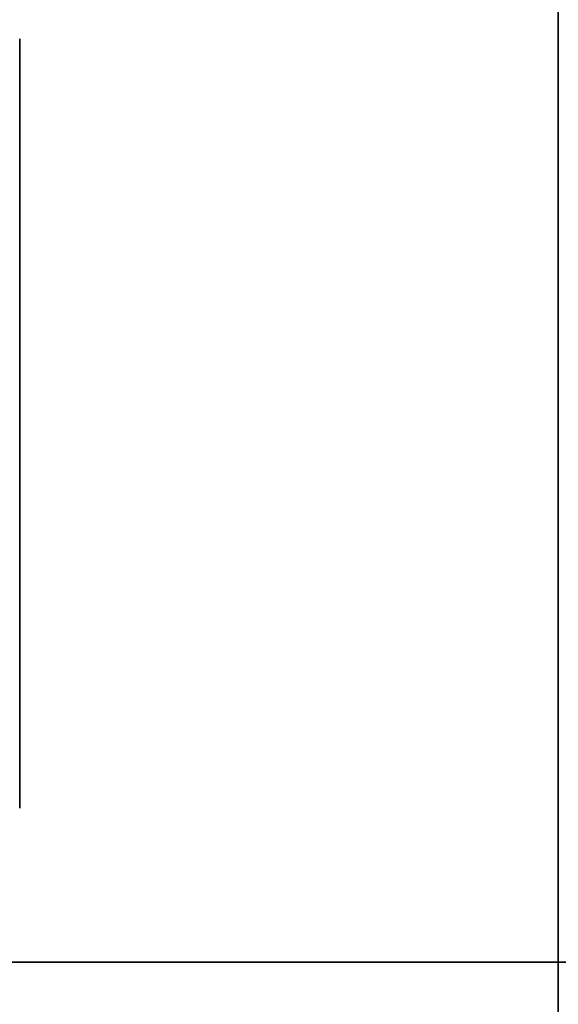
# Model space of a CAD drawing. Header units: millimetres. Extents: x -603 to 3703, y -115 to 249.
# Tile 343 of 656: x 1024.3 to 1025, y -13.355 to -12.075. Entities that reach past the tile are written whole.
import ezdxf

# ---------------------------------------------------------------- set-up
doc = ezdxf.new("R2010")
doc.units = ezdxf.units.MM
doc.layers.add('152', color=7, linetype='Continuous', true_color=0xffffff)

# ---------------------------------------------------------------- blocks, each defined once
blk = doc.blocks.new('UG_SURFACE_002')
at = {"layer": '152', "color": 252, "linetype": 'Continuous', "lineweight": 35}
for points in [[(2165, -13.3, 2212.25), (2165, 230.4, 2212.25), (835, 230.4, 2212.25), (835, -13.3, 2212.25)], [(985, -13.3, 2062.2499), (985, 230.4, 2062.2499), (2015.0001, 230.4, 2062.2499), (2015.0001, -13.3, 2062.2499)], [(2165, -13.3, 2212.25), (835, -13.3, 2212.25), (985, -13.3, 2062.2499), (2015.0001, -13.3, 2062.2499)]]:
    blk.add_3dface(points, dxfattribs=at)
blk = doc.blocks.new('UG_SURFACE_150')
at = {"layer": '152', "color": 252, "linetype": 'Continuous', "lineweight": 35}
for points in [[(1025, -30.22, 2020.2501), (1025, 62.62, 2020.2501), (1023.5, 62.62, 2021.75), (1023.5, -30.22, 2021.75)], [(1023.5, -30.22, -7.75), (1023.5, 62.62, -7.75), (1025, 62.62, -7.75), (1025, -30.22, -7.75)], [(1025, 62.62, 2020.2501), (1025, -30.22, 2020.2501), (1025, -30.22, -7.75), (1025, 62.62, -7.75)]]:
    blk.add_3dface(points, dxfattribs=at)
blk = doc.blocks.new('UG_SURFACE_151')
at = {"layer": '152', "color": 252, "linetype": 'Continuous', "lineweight": 35}
for points in [[(1025, -30.22, 2020.2501), (1025, 62.62, 2020.2501), (1023.5, 62.62, 2021.75), (1023.5, -30.22, 2021.75)], [(1023.5, -30.22, -7.75), (1023.5, 62.62, -7.75), (1025, 62.62, -7.75), (1025, -30.22, -7.75)], [(1025, 62.62, 2020.2501), (1025, -30.22, 2020.2501), (1025, -30.22, -7.75), (1025, 62.62, -7.75)]]:
    blk.add_3dface(points, dxfattribs=at)
blk = doc.blocks.new('UG_SURFACE_152')
at = {"layer": '152', "color": 252, "linetype": 'Continuous', "lineweight": 35}
for points in [[(1023.5, -30.22, 2021.75), (1976.5, -30.22, 2021.75), (1976.5, 62.62, 2021.75), (1023.5, 62.62, 2021.75)], [(1025, 62.62, 2020.2501), (1025, -30.22, 2020.2501), (1023.5, -30.22, 2021.75), (1023.5, 62.62, 2021.75)], [(1025, -30.22, 2020.2501), (1025, 62.62, 2020.2501), (1975, 62.62, 2020.2501), (1975, -30.22, 2020.2501)], [(970, -13.3, 2075.2499), (2030, -13.3, 2075.2499), (2028.5001, -13.3, 2073.75), (971.5, -13.3, 2073.75)], [(970, -13.3, 2075.2499), (970, -30.22, 2075.2499), (2030, -30.22, 2075.2499), (2030, -13.3, 2075.2499)], [(971.5, -13.3, 2073.75), (2028.5001, -13.3, 2073.75), (2028.5001, -30.22, 2073.75), (971.5, -30.22, 2073.75)]]:
    blk.add_3dface(points, dxfattribs=at)

msp = doc.modelspace()

# ---------------------------------------------------------------- linework, layer by layer
at = {"layer": '152', "color": 252, "linetype": 'Continuous', "lineweight": -3, "true_color": 0x939598}
for p, q in [((835, -13.3, 2212.25), (2165, -13.3, 2212.25)), ((2030, -13.3, 2075.25), (970, -13.3, 2075.25)), ((2028.5, -13.3, 2073.75), (971.5, -13.3, 2073.75)), ((2015, -13.3, 2062.25), (985, -13.3, 2062.25))]:
    msp.add_line(p, q, dxfattribs=at)
at = {"layer": '152', "color": 252, "linetype": 'Continuous', "lineweight": -3, "true_color": 0x939598, "extrusion": (-1, 0, 0)}
msp.add_circle((12.6, 994.75, -1024.3), 0.5, dxfattribs=at)
msp.add_circle((12.6, 994.75, -1024.3), 0.5, dxfattribs=at)
at = {"layer": '152', "color": 252, "linetype": 'Continuous', "lineweight": -3, "true_color": 0x939598, "extrusion": (1, 0, 0)}
msp.add_circle((-12.6, 1177.75, 1024.3), 0.5, dxfattribs=at)
msp.add_circle((-12.6, 1177.75, 1024.3), 0.5, dxfattribs=at)

# ---------------------------------------------------------------- block references
at = {"layer": '152', "color": 252, "linetype": 'Continuous', "lineweight": -3, "true_color": 0x939598}
for name in ['UG_SURFACE_002', 'UG_SURFACE_150', 'UG_SURFACE_151', 'UG_SURFACE_152']:
    msp.add_blockref(name, (0, 0), dxfattribs=at)

doc.saveas('drawing.dxf')
